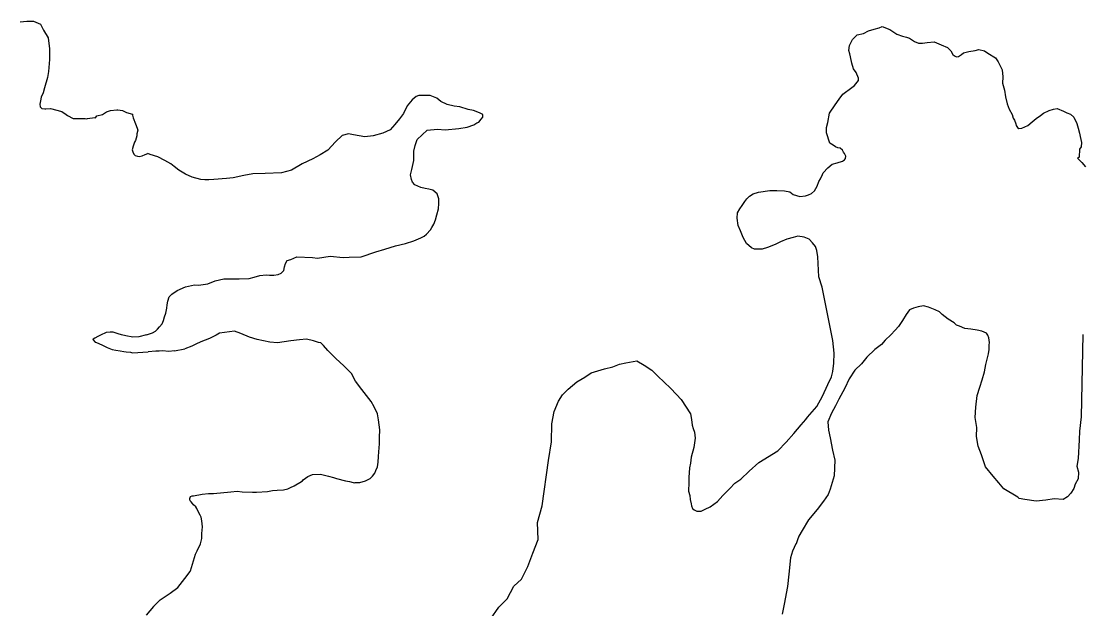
# Model space of a CAD drawing. Extents: x 31699 to 244310, y -8841 to 11474.
# Drawn here: x 147381.4 to 147625.9, y 1702.5 to 1838 of the extents above; entities that cross this region are included whole.
import ezdxf

# ---------------------------------------------------------------- set-up
doc = ezdxf.new("R2010")
doc.units = 0
doc.layers.add('R_Draft', color=7, linetype='Continuous')

msp = doc.modelspace()

# ---------------------------------------------------------------- linework, layer by layer
at = {"layer": 'R_Draft'}
for points in [[(147381.18, 1837.83), (147382.7, 1838), (147384.3, 1837.99), (147385.86, 1837.3), (147386.56, 1835.92), (147387.68, 1834.15), (147387.96, 1831.62), (147387.96, 1829.15), (147387.71, 1826.4), (147387.49, 1825.06), (147386.83, 1822.64), (147386.53, 1821.49), (147386.02, 1820.48), (147385.92, 1819.61), (147385.74, 1818.87), (147385.82, 1818.27), (147386.23, 1817.88), (147386.9, 1817.83), (147387.1, 1817.84), (147388.23, 1817.87), (147390.79, 1817.15), (147391.8, 1816.51), (147392.14, 1816.25), (147393.43, 1815.56), (147394.3, 1815.58), (147396.16, 1815.57), (147396.5, 1815.51), (147396.76, 1815.59), (147398.42, 1815.84), (147398.56, 1815.71), (147398.87, 1816.18), (147400.2, 1816.49), (147401.11, 1817.12), (147402.03, 1817.41), (147403.5, 1817.59), (147403.56, 1817.59), (147403.69, 1817.59), (147404.77, 1817.43), (147405.71, 1816.99), (147407.06, 1816.56), (147407.13, 1816.36), (147407.28, 1815.7), (147407.79, 1814.38), (147408.15, 1813.32), (147408.3, 1812.86), (147408.12, 1812.05), (147408.07, 1811.58), (147407.77, 1810.5), (147407.58, 1810.1), (147407.27, 1809.22), (147407.03, 1808.35), (147407.18, 1807.88), (147407.4, 1807.36), (147407.74, 1807.03), (147408.21, 1806.91), (147408.61, 1806.79), (147408.62, 1806.8)], [(147571.43, 1806.35), (147571.55, 1806.89), (147571.2, 1807.48), (147570.99, 1807.81), (147570.78, 1808.27), (147570.23, 1808.72), (147569.69, 1808.84), (147569.15, 1809.02), (147568.61, 1809.41), (147567.86, 1809.85), (147567.06, 1812.3), (147567.09, 1813.51), (147567.39, 1814.65), (147567.72, 1816.8), (147569.07, 1818.71), (147569.97, 1820.01), (147570.86, 1821.17), (147571.45, 1821.66), (147572.3, 1822.28), (147573.54, 1823.19), (147574.44, 1824.35), (147574.42, 1824.89), (147573.92, 1826.21), (147573.3, 1826.99), (147572.92, 1828.32), (147572.61, 1829.78), (147572.46, 1830.51), (147572.24, 1831.24), (147572.4, 1832.38), (147572.65, 1832.99), (147573.09, 1833.8), (147573.81, 1834.56), (147574.13, 1834.83), (147575.59, 1835.15), (147576.71, 1835.78), (147578.03, 1836.15), (147579.22, 1836.45), (147579.88, 1836.81), (147581.63, 1836.12), (147583.27, 1835.04), (147584.55, 1834.54), (147585.49, 1834.3), (147586.16, 1834.12), (147587.38, 1833.35), (147588.26, 1832.98), (147589.2, 1832.94), (147590.26, 1833.1), (147591.86, 1833.22), (147593.48, 1832.53), (147594.96, 1831.97), (147595.72, 1831.19), (147596.15, 1830.34), (147596.56, 1830.01), (147597.03, 1829.76), (147597.5, 1829.84), (147598.15, 1830.33), (147598.67, 1830.75), (147599.86, 1831.05), (147601.32, 1831.22), (147602.18, 1831.52), (147603.46, 1831.15), (147604.28, 1830.64), (147606.04, 1829.56), (147606.67, 1828.64), (147607.53, 1826.8), (147607.71, 1825.2), (147607.62, 1823.72), (147608.06, 1822.07), (147608.31, 1820.6), (147608.69, 1818.94), (147609.19, 1817.76), (147609.83, 1816.5), (147610.12, 1815.64), (147610.4, 1815.18), (147610.69, 1814.32), (147610.77, 1813.99), (147611.12, 1813.53), (147611.39, 1813.28), (147612.12, 1813.36), (147613.51, 1813.94), (147614.48, 1814.77), (147615.39, 1815.6), (147616.37, 1816.3), (147617.09, 1816.78), (147618.41, 1817.43), (147619.4, 1817.72), (147620.26, 1817.88), (147621.68, 1817.25), (147622.49, 1816.88), (147623.3, 1816.57), (147624.06, 1815.85), (147624.77, 1814.4), (147625.07, 1813.34), (147625.37, 1812.22), (147625.52, 1811.42), (147625.68, 1810.76), (147625.83, 1810.02), (147625.73, 1809.02), (147625.41, 1808.47), (147625.33, 1806.67), (147625, 1806.46)], [(147410.32, 1765.72), (147411.71, 1766.16), (147412.43, 1766.58), (147412.88, 1767), (147413.33, 1767.54), (147413.91, 1768.23), (147414.22, 1769.04), (147414.47, 1769.85), (147414.77, 1770.73), (147415.01, 1771.87), (147415.05, 1772.61), (147415.23, 1773.48), (147415.53, 1774.43), (147416.18, 1775.11), (147417.42, 1775.95), (147419.33, 1776.74), (147421.39, 1777.2), (147422.32, 1777.16), (147424.45, 1777.43), (147426.16, 1778.15), (147428.15, 1778.61), (147430.42, 1778.61), (147431.69, 1778.58), (147434.02, 1778.71), (147435.14, 1779.01), (147436.47, 1779.39), (147437.93, 1779.5), (147438.67, 1779.45), (147439.67, 1779.48), (147440.66, 1779.64), (147441.39, 1779.93), (147441.97, 1780.55), (147442.15, 1781.36), (147442.39, 1782.17), (147442.77, 1782.85), (147443.56, 1783.07), (147444.95, 1783.71), (147448.62, 1783.49), (147449.76, 1783.39), (147452.68, 1783.87), (147455.63, 1783.49), (147457.02, 1783.6), (147459.82, 1783.68), (147463.19, 1784.85), (147465.24, 1785.45), (147467.69, 1786.25), (147470.01, 1786.72), (147471.92, 1787.38), (147473.57, 1788.03), (147474.29, 1788.45), (147474.88, 1788.94), (147475.79, 1789.9), (147476.1, 1790.44), (147476.55, 1791.19), (147476.92, 1792.21), (147477.28, 1793.35), (147477.64, 1794.77), (147477.74, 1795.97), (147477.71, 1797.04), (147477.34, 1798.23), (147476.32, 1799.07), (147475.38, 1799.25), (147474.57, 1799.42), (147473.56, 1799.66), (147472.89, 1799.97), (147472.21, 1800.29), (147471.66, 1800.87), (147471.37, 1801.53), (147471.21, 1802.6), (147471.51, 1803.81), (147471.98, 1805.9), (147471.92, 1808.03), (147472.28, 1809.38), (147472.7, 1810.73), (147474.98, 1812.87), (147477.37, 1813.14), (147479.17, 1812.99), (147482.3, 1813.28), (147484.23, 1813.54), (147485.81, 1814.12), (147486.47, 1814.54), (147486.93, 1814.76), (147487.44, 1815.44), (147487.83, 1815.92), (147487.81, 1816.52), (147487.07, 1816.9), (147485.72, 1817.39), (147484.44, 1817.62), (147482.56, 1818.24), (147481.22, 1818.4), (147479.6, 1818.82), (147478.18, 1819.51), (147477.23, 1820.29), (147475.67, 1820.84), (147473.07, 1820.9), (147472.48, 1820.61), (147471.57, 1819.85), (147470.41, 1818.48), (147469.59, 1816.72), (147468.63, 1815.49), (147467.6, 1814.19)], [(147467.6, 1814.19), (147466.5, 1812.95), (147464.79, 1812.17), (147462.54, 1811.57), (147460.68, 1811.38), (147458.06, 1811.83), (147456.85, 1812.07), (147455.4, 1811.69), (147453.91, 1810.18), (147452.1, 1808.25), (147450.39, 1807.2), (147448.68, 1806.28), (147446.18, 1805.14), (147443.76, 1803.66), (147441.44, 1803.06), (147437.71, 1802.88), (147434.84, 1802.8), (147432.72, 1802.47), (147430.27, 1801.93), (147428.74, 1801.75), (147425.81, 1801.53), (147424.68, 1801.43), (147423.74, 1801.4), (147422.87, 1801.51), (147420.86, 1802.05), (147419.3, 1802.74), (147417.74, 1803.63), (147416.71, 1804.54), (147415.9, 1805.11), (147414.54, 1805.87), (147412.91, 1806.76), (147411.16, 1807.31), (147410.61, 1807.48)], [(147408.61, 1806.79), (147409.35, 1807), (147409.99, 1807.31)], [(147409.99, 1807.31), (147410.61, 1807.48)], [(147528.21, 1756.16), (147531.1, 1753.43), (147532.48, 1751.94), (147533.58, 1750.77), (147535.74, 1747.49), (147535.98, 1746.16), (147536.09, 1744.89), (147536.31, 1744.1), (147536.6, 1743.24), (147536.78, 1741.84), (147536.5, 1739.76), (147535.9, 1737.47), (147535.68, 1736.12), (147535.51, 1735.05), (147535.37, 1732.77), (147535.34, 1731.64), (147535.27, 1729.63), (147535.56, 1728.64), (147535.66, 1727.7), (147535.89, 1726.71), (147535.97, 1726.24), (147536.18, 1725.65), (147536.59, 1725.39), (147537.14, 1725.07), (147537.6, 1725.02), (147538.14, 1725.04), (147539.12, 1725.53), (147540.24, 1726.03), (147541.94, 1727.29), (147543.17, 1728.66), (147543.95, 1729.42), (147544.79, 1730.31), (147545.95, 1731.48), (147547.33, 1732.46), (147549.21, 1734.25), (147551.48, 1736.26), (147555.81, 1738.92), (147557.75, 1740.99), (147559.56, 1742.98), (147561.23, 1744.96), (147562.33, 1746.2), (147562.65, 1746.68), (147564.84, 1749.21), (147566.18, 1751.59), (147567.37, 1754.23), (147568.25, 1756), (147568.54, 1757.28), (147568.75, 1759.15), (147568.82, 1761.5), (147568.53, 1764.36), (147566.04, 1776.72), (147565.3, 1779.04), (147565.1, 1783.71), (147564.85, 1785.17), (147564.56, 1786.1), (147563.87, 1786.88), (147563.04, 1787.79), (147561.89, 1788.23), (147560.49, 1788.45), (147559.36, 1788.15), (147557.91, 1787.77), (147556.46, 1787.13), (147555.21, 1786.49), (147553.49, 1785.84), (147552.24, 1785.47), (147550.5, 1785.48), (147549.76, 1785.73), (147548.66, 1786.77), (147547.82, 1788.15), (147547.24, 1789.67), (147546.74, 1790.92), (147546.49, 1792.58), (147546.52, 1793.79), (147547.09, 1794.74), (147547.6, 1795.49), (147548.24, 1796.44), (147548.69, 1797.06), (147549.34, 1797.68), (147550.19, 1798.17), (147551.38, 1798.61), (147553.97, 1798.95), (147555.64, 1798.94), (147557.38, 1798.92), (147558.58, 1798.69), (147559.4, 1798.04), (147560.95, 1797.62), (147562.22, 1797.73), (147562.94, 1797.95), (147563.6, 1798.3), (147564.31, 1798.92), (147564.95, 1799.94), (147565.32, 1801.02), (147565.7, 1801.7), (147566.14, 1802.65), (147566.33, 1803.06), (147567.36, 1804.23), (147568.4, 1805.06), (147569.53, 1805.36), (147570.72, 1805.73), (147571.24, 1806.01), (147571.43, 1806.35)], [(147625, 1806.46), (147624.94, 1806.46), (147625.9, 1805.41), (147626.8, 1804.44)], [(147626.13, 1765.79), (147625.76, 1746.8), (147625.39, 1743.51), (147625.31, 1741.5), (147625.11, 1737.22), (147624.76, 1735.41), (147625.13, 1734.01), (147625.05, 1732.47), (147624.41, 1731.25), (147624.04, 1730.24), (147623.41, 1729.22), (147622.63, 1728.33), (147621.65, 1727.7), (147619.51, 1727.9), (147617.65, 1727.58), (147615.39, 1727.38), (147612.78, 1727.77), (147611.5, 1728), (147611.16, 1728.26), (147607.97, 1730.17), (147606.79, 1731.54), (147605.48, 1733.1), (147603.75, 1735.26), (147602.8, 1738.03), (147602.01, 1740.02), (147601.61, 1742.28), (147601.68, 1744.35), (147601.35, 1746.61), (147601.48, 1749.02), (147601.8, 1751.71), (147602.41, 1753.6), (147602.96, 1755.35), (147603.5, 1757.17), (147603.79, 1758.85), (147604.09, 1760.06), (147604.38, 1761.34), (147604.55, 1762.28), (147604.59, 1763.35), (147604.64, 1763.95), (147604.47, 1765.02), (147604.26, 1765.61), (147603.98, 1766.07), (147602.89, 1766.58), (147601.82, 1766.74), (147600.35, 1767.03), (147598.94, 1767.19), (147597.72, 1767.69), (147597.05, 1767.94), (147596.5, 1768.46), (147595.08, 1769.29), (147593.71, 1770.38), (147593.09, 1770.97), (147592.08, 1771.47), (147590.59, 1772.09), (147589.45, 1772.39), (147588.19, 1772.16), (147587.13, 1771.86), (147586.21, 1771.43), (147585.44, 1770.41), (147584.61, 1769.04), (147583.65, 1767.61), (147582.87, 1766.79), (147581.91, 1765.69), (147580.61, 1764.45), (147579.77, 1763.49), (147578.2, 1762.31), (147576.38, 1760.58), (147575.1, 1759.01), (147573.61, 1757.56), (147572.26, 1755.58)], [(147410.32, 1765.72), (147408.59, 1765.2), (147407.19, 1765.16), (147405.58, 1765.44), (147404.57, 1765.68), (147403.77, 1765.92), (147402.62, 1766.29), (147401.96, 1766.34), (147401.03, 1766.24), (147399.71, 1765.6), (147399.12, 1765.32), (147398.4, 1764.9), (147398.01, 1764.68), (147397.94, 1764.62), (147398.49, 1764.03), (147398.76, 1763.97), (147400.05, 1763.41), (147401.26, 1762.78), (147402.41, 1762.34), (147403.28, 1762.17), (147404.22, 1762), (147405.09, 1761.82), (147405.62, 1761.77), (147406.63, 1761.67), (147407.1, 1761.55), (147410.7, 1761.78)], [(147421.65, 1715.14), (147421.99, 1715.93), (147422.75, 1717.49), (147423.11, 1718.77), (147423.07, 1719.91), (147423.23, 1721.45), (147423.06, 1722.78), (147422.9, 1723.65), (147422.68, 1724.11), (147422.4, 1724.7), (147421.9, 1725.69), (147421.69, 1726.02), (147421.15, 1726.47), (147420.94, 1726.8), (147420.59, 1727.19), (147420.38, 1727.45), (147420.31, 1727.65), (147420.3, 1727.98), (147420.49, 1728.39), (147420.82, 1728.6), (147421.15, 1728.61), (147423.14, 1728.93), (147424.61, 1729.11), (147425.74, 1729.14), (147429.73, 1729.53), (147431.19, 1729.64), (147432.4, 1729.54), (147434.74, 1729.41), (147435.67, 1729.44), (147438.2, 1729.58), (147439.39, 1729.81), (147440.46, 1729.91), (147441.93, 1729.96), (147442.92, 1730.19), (147443.51, 1730.47), (147444.37, 1730.9), (147444.76, 1731.11), (147445.68, 1731.67), (147446.27, 1732.02), (147446.46, 1732.29), (147447.5, 1733.06), (147448.56, 1733.49), (147450.42, 1733.61), (147452.24, 1733.13), (147453.45, 1732.77), (147454.12, 1732.59), (147456.21, 1732.05), (147457.08, 1731.87), (147457.15, 1731.87), (147457.95, 1731.63), (147458.36, 1731.58), (147458.35, 1731.64), (147459.49, 1731.68), (147460.81, 1732.05), (147461.86, 1732.55), (147462.38, 1733.1), (147462.96, 1733.78), (147463.21, 1734.46), (147463.58, 1735.27), (147463.75, 1736.35), (147463.78, 1737.68), (147463.88, 1738.76), (147464.03, 1740.56), (147464.05, 1742.04), (147464.07, 1743.77), (147463.8, 1746.11), (147463.56, 1747.5), (147462.78, 1749.08), (147462.14, 1750.33), (147459.92, 1753.08), (147458.53, 1755.04), (147457.55, 1756.75), (147455.83, 1758.57), (147453.98, 1760.25), (147452.12, 1762.07), (147451.09, 1763.24), (147450.47, 1763.82), (147450, 1763.94), (147448.79, 1764.31), (147447.24, 1764.67), (147445.58, 1764.55), (147443.58, 1764.29), (147440.53, 1763.87), (147438.72, 1764.01), (147435.84, 1764.6), (147434.08, 1765.15), (147432.06, 1766.02), (147430.58, 1766.51), (147427.12, 1766.08), (147426.4, 1765.66), (147424.82, 1764.87)], [(147424.82, 1764.87), (147422.84, 1764.08), (147421.72, 1763.58), (147420.8, 1763.08), (147419.18, 1762.49)], [(147416.78, 1762.03), (147415.44, 1761.86), (147414.03, 1762.02), (147413.23, 1761.93), (147412.5, 1761.97), (147410.7, 1761.78)], [(147416.78, 1762.03), (147419.18, 1762.49)], [(147489.64, 1700.15), (147491.56, 1702.95), (147493.43, 1704.87), (147495.02, 1707.73), (147496.77, 1709.38), (147498.22, 1712.3), (147499.4, 1715.34), (147500.64, 1718.52), (147500.45, 1722.46), (147501.54, 1726.3), (147502.97, 1736.7), (147503.64, 1741), (147503.79, 1745.21), (147504.3, 1748.03), (147505.3, 1750.4), (147506.19, 1751.83), (147507.55, 1753.21), (147509.51, 1754.87), (147511.34, 1755.93), (147512.85, 1756.91), (147515.89, 1757.86), (147517.81, 1758.32), (147519.33, 1758.9), (147520.78, 1759.28), (147523.31, 1759.69), (147525.07, 1758.74), (147526.84, 1757.52), (147528.21, 1756.16)], [(147572.26, 1755.58), (147571.26, 1753.41), (147569.93, 1750.83), (147569.11, 1749.34), (147568.23, 1747.64), (147567.35, 1745.68), (147567.54, 1743.75), (147567.93, 1741.95), (147568.48, 1739.1), (147568.95, 1736.77), (147568.85, 1733.16), (147567.88, 1730.12), (147567.44, 1728.91), (147566.36, 1727.34), (147564.88, 1725.42), (147562.95, 1723.03), (147561.48, 1720.58), (147560.72, 1719.28), (147560.41, 1718.47), (147560.04, 1717.53), (147559.97, 1717.53), (147559.22, 1715.83), (147558.74, 1714.28), (147558.38, 1710.53), (147558.06, 1707.71), (147557.31, 1703.61), (147556.85, 1701.33)], [(147420.43, 1711.26), (147421.65, 1715.14)], [(147411.96, 1703.07), (147413.45, 1704.59), (147414.17, 1705.08), (147415.81, 1706.13), (147417.57, 1707.45), (147418.08, 1708.13), (147419.18, 1709.5), (147420.4, 1711.14), (147420.43, 1711.26)], [(147411.96, 1703.07), (147410.23, 1701.09)]]:
    msp.add_lwpolyline(points, dxfattribs=at)

doc.saveas('drawing.dxf')
